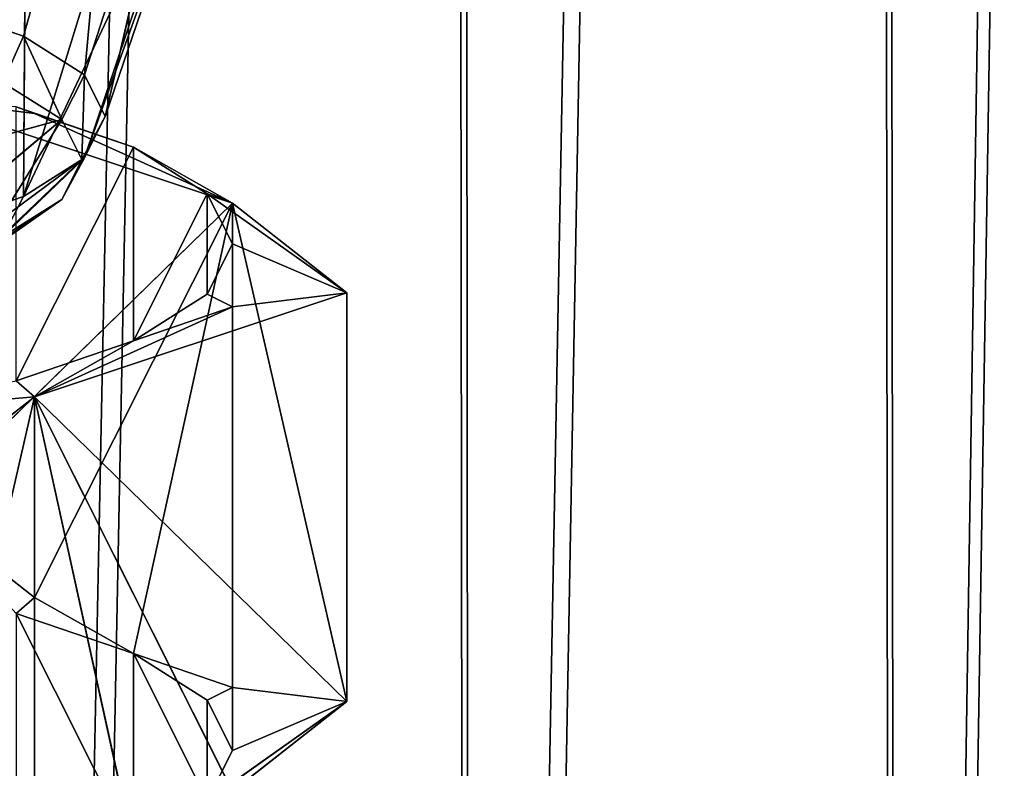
# Model space of a CAD drawing. Extents: x 219 to 498, y 110 to 382.
# Tile 534 of 656: x 349.523 to 349.998, y 117.325 to 117.686. Entities that reach past the tile are written whole.
import ezdxf

# ---------------------------------------------------------------- set-up
doc = ezdxf.new("R2010")
doc.units = 0
doc.header["$MEASUREMENT"] = 0
doc.layers.get('0').update_dxf_attribs({"color": 144, "linetype": 'CONTINUOUS'})
doc.layers.add('VOILE', color=134, linetype='CONTINUOUS')

# ---------------------------------------------------------------- blocks, each defined once
blk = doc.blocks.new('_1_4')
for p, q in [((114.6472, 6.3538), (118.4904, 5.3818)), ((118.4904, 5.1984, -1.3929), (114.6472, 6.3538)), ((118.4904, 5.1984, -1.3929), (114.6472, 6.1373, -1.6445)), ((118.4904, 4.6608, -2.6909), (114.6472, 6.1373, -1.6445)), ((118.4904, 5.1984, 1.3929), (114.6472, 6.1373, 1.6445)), ((114.6472, 6.1373, 1.6445), (118.4904, 5.3818)), ((114.6472, 5.5026, -3.1769), (118.4904, 4.6608, -2.6909)), ((118.4904, 4.6608, 2.6909), (114.6472, 5.5026, 3.1769)), ((114.6472, 5.5026, 3.1769), (118.4904, 5.1984, 1.3929)), ((118.4904, 5.3818), (118.4904, 5.1984, -1.3929)), ((118.4904, 5.1984, 1.3929), (118.4904, 5.3818)), ((118.4904, 5.3818), (119, 4.9986, -1.3394)), ((118.4904, 5.3818), (119, 5.1749)), ((118.4904, 5.1984, -1.3929), (118.4904, 4.6608, -2.6909)), ((118.4904, 4.6608, 2.6909), (118.4904, 5.1984, 1.3929)), ((118.4904, 5.1984, -1.3929), (119, 4.4816, -2.5875)), ((118.4904, 5.1984, -1.3929), (119, 4.9986, -1.3394)), ((118.4904, 5.1984, 1.3929), (119, 5.1749)), ((118.4904, 5.1984, 1.3929), (119, 4.9986, 1.3394)), ((119, 5.1749), (119, 4.9986, -1.3394)), ((119, 5.1749), (119.732, 4.2915, -1.1499)), ((119, 5.1749), (119.732, 4.4429)), ((119, 4.9986, 1.3394), (119, 5.1749)), ((118.4904, 4.6608, 2.6909), (119, 4.9986, 1.3394)), ((119, 4.9986, -1.3394), (119, 4.4816, -2.5875)), ((119, 4.9986, -1.3394), (119.732, 3.8476, -2.2214)), ((119, 4.9986, -1.3394), (119.732, 4.2915, -1.1499)), ((119, 4.4816, 2.5875), (119, 4.9986, 1.3394)), ((119, 4.9986, 1.3394), (119.732, 4.4429)), ((119, 4.9986, 1.3394), (119.732, 4.2915, 1.1499)), ((119.732, 3.8476, 2.2214), (119, 4.9986, 1.3394)), ((118.4904, 4.6608, -2.6909), (114.6472, 4.6792, -4.25)), ((118.4904, 4.6608, -2.6909), (118.4904, 3.8055, -3.8055)), ((118.4904, 3.8055, 3.8055), (118.4904, 4.6608, 2.6909)), ((118.4904, 4.6608, -2.6909), (119, 4.4816, -2.5875)), ((118.4904, 4.6608, 2.6909), (119, 4.4816, 2.5875))]:
    blk.add_line(p, q)
at = {"color": 8}
mesh = blk.add_polyface(dxfattribs=at)
corners = [(118.4904, 5.3818), (118.4904, 5.1984, -1.3929), (114.6472, 6.3538)]
mesh.append_faces([[corners[k] for k in face] for face in [(0, 1, 2)]], dxfattribs={"color": 8})
mesh = blk.add_polyface(dxfattribs=at)
corners = [(114.6472, 6.3538), (118.4904, 5.1984, -1.3929), (114.6472, 6.1373, -1.6445)]
mesh.append_faces([[corners[k] for k in face] for face in [(0, 1, 2)]], dxfattribs={"color": 8})
mesh = blk.add_polyface(dxfattribs=at)
corners = [(114.6472, 6.1373, 1.6445), (118.4904, 5.3818), (114.6472, 6.3538)]
mesh.append_faces([[corners[k] for k in face] for face in [(0, 1, 2)]], dxfattribs={"color": 8})
mesh = blk.add_polyface(dxfattribs=at)
corners = [(118.4904, 5.1984, -1.3929), (118.4904, 4.6608, -2.6909), (114.6472, 6.1373, -1.6445)]
mesh.append_faces([[corners[k] for k in face] for face in [(0, 1, 2)]], dxfattribs={"color": 8})
mesh = blk.add_polyface(dxfattribs=at)
corners = [(114.6472, 6.1373, -1.6445), (118.4904, 4.6608, -2.6909), (114.6472, 5.5026, -3.1769)]
mesh.append_faces([[corners[k] for k in face] for face in [(0, 1, 2)]], dxfattribs={"color": 8})
mesh = blk.add_polyface(dxfattribs=at)
corners = [(114.6472, 5.5026, 3.1769), (118.4904, 5.1984, 1.3929), (114.6472, 6.1373, 1.6445)]
mesh.append_faces([[corners[k] for k in face] for face in [(0, 1, 2)]], dxfattribs={"color": 8})
mesh = blk.add_polyface(dxfattribs=at)
corners = [(114.6472, 6.1373, 1.6445), (118.4904, 5.1984, 1.3929), (118.4904, 5.3818)]
mesh.append_faces([[corners[k] for k in face] for face in [(0, 1, 2)]], dxfattribs={"color": 8})
mesh = blk.add_polyface(dxfattribs=at)
corners = [(118.4904, 2.6909, -4.6608), (107.15, 4.125, -7.1447), (107.15, 5.8336, -5.8336)]
mesh.append_faces([[corners[k] for k in face] for face in [(0, 1, 2)]], dxfattribs={"color": 8})
mesh = blk.add_polyface(dxfattribs=at)
corners = [(118.4904, 2.6909, -4.6608), (107.15, 5.8336, -5.8336), (118.4904, 3.8055, -3.8055)]
mesh.append_faces([[corners[k] for k in face] for face in [(0, 1, 2)]], dxfattribs={"color": 8})
mesh = blk.add_polyface(dxfattribs=at)
corners = [(118.4904, 3.8055, -3.8055), (107.15, 5.8336, -5.8336), (114.6472, 4.6792, -4.25)]
mesh.append_faces([[corners[k] for k in face] for face in [(0, 1, 2)]], dxfattribs={"color": 8})
mesh = blk.add_polyface(dxfattribs=at)
corners = [(118.4904, 4.6608, -2.6909), (114.6472, 4.6792, -4.25), (114.6472, 5.5026, -3.1769)]
mesh.append_faces([[corners[k] for k in face] for face in [(0, 1, 2)]], dxfattribs={"color": 8})
mesh = blk.add_polyface(dxfattribs=at)
corners = [(118.4904, 3.8055, 3.8055), (118.4904, 4.6608, 2.6909), (114.6472, 5.5026, 3.1769)]
mesh.append_faces([[corners[k] for k in face] for face in [(0, 1, 2)]], dxfattribs={"color": 8})
mesh = blk.add_polyface(dxfattribs=at)
corners = [(114.6472, 5.5026, 3.1769), (118.4904, 4.6608, 2.6909), (118.4904, 5.1984, 1.3929)]
mesh.append_faces([[corners[k] for k in face] for face in [(0, 1, 2)]], dxfattribs={"color": 8})
mesh = blk.add_polyface(dxfattribs=at)
corners = [(118.4904, 5.3818), (119, 4.9986, -1.3394), (118.4904, 5.1984, -1.3929)]
mesh.append_faces([[corners[k] for k in face] for face in [(0, 1, 2)]], dxfattribs={"color": 8})
mesh = blk.add_polyface(dxfattribs=at)
corners = [(118.4904, 5.3818), (119, 5.1749), (119, 4.9986, -1.3394)]
mesh.append_faces([[corners[k] for k in face] for face in [(0, 1, 2)]], dxfattribs={"color": 8})
mesh = blk.add_polyface(dxfattribs=at)
corners = [(118.4904, 5.1984, 1.3929), (119, 5.1749), (118.4904, 5.3818)]
mesh.append_faces([[corners[k] for k in face] for face in [(0, 1, 2)]], dxfattribs={"color": 8})
mesh = blk.add_polyface(dxfattribs=at)
corners = [(118.4904, 5.1984, -1.3929), (119, 4.4816, -2.5875), (118.4904, 4.6608, -2.6909)]
mesh.append_faces([[corners[k] for k in face] for face in [(0, 1, 2)]], dxfattribs={"color": 8})
mesh = blk.add_polyface(dxfattribs=at)
corners = [(119, 4.9986, -1.3394), (119, 4.4816, -2.5875), (118.4904, 5.1984, -1.3929)]
mesh.append_faces([[corners[k] for k in face] for face in [(0, 1, 2)]], dxfattribs={"color": 8})
mesh = blk.add_polyface(dxfattribs=at)
corners = [(118.4904, 5.1984, 1.3929), (119, 4.9986, 1.3394), (119, 5.1749)]
mesh.append_faces([[corners[k] for k in face] for face in [(0, 1, 2)]], dxfattribs={"color": 8})
mesh = blk.add_polyface(dxfattribs=at)
corners = [(118.4904, 4.6608, 2.6909), (119, 4.9986, 1.3394), (118.4904, 5.1984, 1.3929)]
mesh.append_faces([[corners[k] for k in face] for face in [(0, 1, 2)]], dxfattribs={"color": 8})
mesh = blk.add_polyface(dxfattribs=at)
corners = [(119, 5.1749), (119.732, 4.2915, -1.1499), (119, 4.9986, -1.3394)]
mesh.append_faces([[corners[k] for k in face] for face in [(0, 1, 2)]], dxfattribs={"color": 8})
mesh = blk.add_polyface(dxfattribs=at)
corners = [(119, 5.1749), (119.732, 4.4429), (119.732, 4.2915, -1.1499)]
mesh.append_faces([[corners[k] for k in face] for face in [(0, 1, 2)]], dxfattribs={"color": 8})
mesh = blk.add_polyface(dxfattribs=at)
corners = [(119, 5.1749), (119, 4.9986, 1.3394), (119.732, 4.4429)]
mesh.append_faces([[corners[k] for k in face] for face in [(0, 1, 2)]], dxfattribs={"color": 8})
mesh = blk.add_polyface(dxfattribs=at)
corners = [(118.4904, 4.6608, 2.6909), (119, 4.4816, 2.5875), (119, 4.9986, 1.3394)]
mesh.append_faces([[corners[k] for k in face] for face in [(0, 1, 2)]], dxfattribs={"color": 8})
mesh = blk.add_polyface(dxfattribs=at)
corners = [(119, 4.9986, -1.3394), (119.732, 3.8476, -2.2214), (119, 4.4816, -2.5875)]
mesh.append_faces([[corners[k] for k in face] for face in [(0, 1, 2)]], dxfattribs={"color": 8})
mesh = blk.add_polyface(dxfattribs=at)
corners = [(119, 4.9986, -1.3394), (119.732, 4.2915, -1.1499), (119.732, 3.8476, -2.2214)]
mesh.append_faces([[corners[k] for k in face] for face in [(0, 1, 2)]], dxfattribs={"color": 8})
mesh = blk.add_polyface(dxfattribs=at)
corners = [(119, 4.9986, 1.3394), (119.732, 4.2915, 1.1499), (119.732, 4.4429)]
mesh.append_faces([[corners[k] for k in face] for face in [(0, 1, 2)]], dxfattribs={"color": 8})
mesh = blk.add_polyface(dxfattribs=at)
corners = [(119, 4.9986, 1.3394), (119, 4.4816, 2.5875), (119.732, 3.8476, 2.2214)]
mesh.append_faces([[corners[k] for k in face] for face in [(0, 1, 2)]], dxfattribs={"color": 8})
mesh = blk.add_polyface(dxfattribs=at)
corners = [(119, 4.9986, 1.3394), (119.732, 3.8476, 2.2214), (119.732, 4.2915, 1.1499)]
mesh.append_faces([[corners[k] for k in face] for face in [(0, 1, 2)]], dxfattribs={"color": 8})
mesh = blk.add_polyface(dxfattribs=at)
corners = [(118.4904, 4.6608, -2.6909), (118.4904, 3.8055, -3.8055), (114.6472, 4.6792, -4.25)]
mesh.append_faces([[corners[k] for k in face] for face in [(0, 1, 2)]], dxfattribs={"color": 8})
mesh = blk.add_polyface(dxfattribs=at)
corners = [(119, 4.4816, -2.5875), (118.4904, 3.8055, -3.8055), (118.4904, 4.6608, -2.6909)]
mesh.append_faces([[corners[k] for k in face] for face in [(0, 1, 2)]], dxfattribs={"color": 8})
mesh = blk.add_polyface(dxfattribs=at)
corners = [(118.4904, 3.8055, 3.8055), (119, 4.4816, 2.5875), (118.4904, 4.6608, 2.6909)]
mesh.append_faces([[corners[k] for k in face] for face in [(0, 1, 2)]], dxfattribs={"color": 8})
blk = doc.blocks.new('_5_1')
for p, q in [((120, 6.5), (120.5806, 7.5056)), ((120, 6.2785, 1.6823), (120.5806, 7.5056)), ((120.5806, 7.5056), (120.1324, 6.5, -1.7417)), ((120.5806, 7.5056), (120.1324, 4.7583, -4.7583)), ((125.4194, 7.5056), (120.1324, 4.7583, -4.7583)), ((120.1324, 6.5, 1.7417), (120.5806, 7.5056)), ((125.4194, 7.5056), (120.1324, 6.5, 1.7417)), ((120.5806, 7.5056), (125.4194, 7.5056)), ((125.4194, 7.5056), (126, 6.5)), ((126, 6.2785, -1.6823), (125.4194, 7.5056)), ((125.8676, 6.5, -1.7417), (125.4194, 7.5056)), ((125.4194, 7.5056), (125.8676, 6.5, 1.7417)), ((120, 6.5), (120, 6.2785, -1.6823)), ((120, 6.2785, 1.6823), (120, 6.5)), ((120.1324, 6.5, -1.7417), (120, 5.6292, -3.25)), ((120, 6.2785, -1.6823), (120.1324, 6.5, -1.7417)), ((120, 6.5), (120.1324, 6.5, -1.7417)), ((120, 6.2785, 1.6823), (120.1324, 6.5, 1.7417)), ((120, 5.6292, 3.25), (120.1324, 6.5, 1.7417)), ((120.1324, 6.5, -1.7417), (120.1324, 4.7583, -4.7583)), ((125.8676, 6.5, -1.7417), (120.1324, 4.7583, -4.7583)), ((120.1324, 4.7583, 4.7583), (120.1324, 6.5, 1.7417)), ((120.5806, 3.7528, 6.5), (120.1324, 6.5, 1.7417)), ((125.4194, 3.7528, 6.5), (120.1324, 6.5, 1.7417)), ((125.8676, 4.7583, 4.7583), (120.1324, 6.5, 1.7417)), ((126, 5.6292, 3.25), (120.1324, 6.5, 1.7417)), ((125.8676, 6.5, 1.7417), (120.1324, 6.5, 1.7417)), ((125.8676, 6.5, 1.7417), (126, 6.2785, 1.6823)), ((126, 6.5), (125.8676, 6.5, 1.7417)), ((125.8676, 6.5, 1.7417), (126, 5.6292, 3.25)), ((126, 6.5), (126, 6.2785, 1.6823)), ((126, 6.2785, -1.6823), (126, 6.5)), ((120, 6.2785, -1.6823), (120, 6.2785, 1.6823)), ((120, 6.2785, -1.6823), (120, 5.6292, -3.25)), ((120, 5.6292, -3.25), (120, 6.2785, 1.6823)), ((120, 5.6292, 3.25), (120, 6.2785, 1.6823)), ((126, 6.2785, 1.6823), (126, 6.2785, -1.6823)), ((126, 6.2785, 1.6823), (126, 5.6292, 3.25)), ((126, 5.6292, 3.25), (126, 6.2785, -1.6823)), ((120, 5.6292, -3.25), (120, 5.6292, 3.25)), ((120, 5.6292, -3.25), (120, 4.5962, -4.5962)), ((120, 4.5962, -4.5962), (120, 5.6292, 3.25)), ((120, 4.5962, 4.5962), (120, 5.6292, 3.25)), ((120, 5.6292, -3.25), (120.1324, 4.7583, -4.7583)), ((120.1324, 4.7583, 4.7583), (120, 5.6292, 3.25)), ((126, 5.6292, -3.25), (120.1324, 4.7583, -4.7583)), ((126, 5.6292, 3.25), (125.8676, 4.7583, 4.7583)), ((126, 5.6292, 3.25), (126, 5.6292, -3.25)), ((126, 5.6292, 3.25), (126, 4.5962, 4.5962)), ((126, 4.5962, 4.5962), (126, 5.6292, -3.25)), ((120, 4.5962, -4.5962), (120.1324, 4.7583, -4.7583)), ((120.1324, 4.7583, -4.7583), (120, 3.25, -5.6292)), ((120, 4.5962, 4.5962), (120.1324, 4.7583, 4.7583)), ((120.1324, 4.7583, -4.7583), (120.5806, 3.7528, -6.5)), ((125.8676, 4.7583, -4.7583), (120.1324, 4.7583, -4.7583)), ((125.4194, 3.7528, -6.5), (120.1324, 4.7583, -4.7583)), ((120.5806, 3.7528, 6.5), (120.1324, 4.7583, 4.7583)), ((125.8676, 4.7583, 4.7583), (125.4194, 3.7528, 6.5)), ((125.8676, 4.7583, 4.7583), (126, 4.5962, 4.5962))]:
    blk.add_line(p, q)
at = {"color": 9}
mesh = blk.add_polyface(dxfattribs=at)
corners = [(120.5806, 7.5056), (120.1324, 6.5, -1.7417), (120, 6.5)]
mesh.append_faces([[corners[k] for k in face] for face in [(0, 1, 2)]], dxfattribs={"color": 9})
mesh = blk.add_polyface(dxfattribs=at)
corners = [(120.5806, 7.5056), (120, 6.5), (120, 6.2785, 1.6823)]
mesh.append_faces([[corners[k] for k in face] for face in [(0, 1, 2)]], dxfattribs={"color": 9})
mesh = blk.add_polyface(dxfattribs=at)
corners = [(120.5806, 7.5056), (120, 6.2785, 1.6823), (120.1324, 6.5, 1.7417)]
mesh.append_faces([[corners[k] for k in face] for face in [(0, 1, 2)]], dxfattribs={"color": 9})
mesh = blk.add_polyface(dxfattribs=at)
corners = [(120.5806, 7.5056), (120.1324, 4.7583, -4.7583), (120.1324, 6.5, -1.7417)]
mesh.append_faces([[corners[k] for k in face] for face in [(0, 1, 2)]], dxfattribs={"color": 9})
mesh = blk.add_polyface(dxfattribs=at)
corners = [(120.5806, 7.5056), (125.4194, 7.5056), (120.1324, 4.7583, -4.7583)]
mesh.append_faces([[corners[k] for k in face] for face in [(0, 1, 2)]], dxfattribs={"color": 9})
mesh = blk.add_polyface(dxfattribs=at)
corners = [(125.4194, 7.5056), (125.8676, 6.5, -1.7417), (120.1324, 4.7583, -4.7583)]
mesh.append_faces([[corners[k] for k in face] for face in [(0, 1, 2)]], dxfattribs={"color": 9})
mesh = blk.add_polyface(dxfattribs=at)
corners = [(125.8676, 6.5, 1.7417), (125.4194, 7.5056), (120.1324, 6.5, 1.7417)]
mesh.append_faces([[corners[k] for k in face] for face in [(0, 1, 2)]], dxfattribs={"color": 9})
mesh = blk.add_polyface(dxfattribs=at)
corners = [(120.1324, 6.5, 1.7417), (125.4194, 7.5056), (120.5806, 7.5056)]
mesh.append_faces([[corners[k] for k in face] for face in [(0, 1, 2)]], dxfattribs={"color": 9})
mesh = blk.add_polyface(dxfattribs=at)
corners = [(125.4194, 7.5056), (126, 6.5), (126, 6.2785, -1.6823)]
mesh.append_faces([[corners[k] for k in face] for face in [(0, 1, 2)]], dxfattribs={"color": 9})
mesh = blk.add_polyface(dxfattribs=at)
corners = [(125.4194, 7.5056), (126, 6.2785, -1.6823), (125.8676, 6.5, -1.7417)]
mesh.append_faces([[corners[k] for k in face] for face in [(0, 1, 2)]], dxfattribs={"color": 9})
mesh = blk.add_polyface(dxfattribs=at)
corners = [(125.4194, 7.5056), (125.8676, 6.5, 1.7417), (126, 6.5)]
mesh.append_faces([[corners[k] for k in face] for face in [(0, 1, 2)]], dxfattribs={"color": 9})
mesh = blk.add_polyface(dxfattribs=at)
corners = [(120, 6.5), (120, 6.2785, -1.6823), (120, 6.2785, 1.6823)]
mesh.append_faces([[corners[k] for k in face] for face in [(0, 1, 2)]], dxfattribs={"color": 9})
mesh = blk.add_polyface(dxfattribs=at)
corners = [(120.1324, 6.5, -1.7417), (120, 5.6292, -3.25), (120, 6.2785, -1.6823)]
mesh.append_faces([[corners[k] for k in face] for face in [(0, 1, 2)]], dxfattribs={"color": 9})
mesh = blk.add_polyface(dxfattribs=at)
corners = [(120.1324, 6.5, -1.7417), (120, 6.2785, -1.6823), (120, 6.5)]
mesh.append_faces([[corners[k] for k in face] for face in [(0, 1, 2)]], dxfattribs={"color": 9})
mesh = blk.add_polyface(dxfattribs=at)
corners = [(120.1324, 6.5, -1.7417), (120.1324, 4.7583, -4.7583), (120, 5.6292, -3.25)]
mesh.append_faces([[corners[k] for k in face] for face in [(0, 1, 2)]], dxfattribs={"color": 9})
mesh = blk.add_polyface(dxfattribs=at)
corners = [(120.1324, 6.5, 1.7417), (120, 6.2785, 1.6823), (120, 5.6292, 3.25)]
mesh.append_faces([[corners[k] for k in face] for face in [(0, 1, 2)]], dxfattribs={"color": 9})
mesh = blk.add_polyface(dxfattribs=at)
corners = [(120.1324, 4.7583, 4.7583), (120.1324, 6.5, 1.7417), (120, 5.6292, 3.25)]
mesh.append_faces([[corners[k] for k in face] for face in [(0, 1, 2)]], dxfattribs={"color": 9})
mesh = blk.add_polyface(dxfattribs=at)
corners = [(125.8676, 6.5, -1.7417), (126, 5.6292, -3.25), (120.1324, 4.7583, -4.7583)]
mesh.append_faces([[corners[k] for k in face] for face in [(0, 1, 2)]], dxfattribs={"color": 9})
mesh = blk.add_polyface(dxfattribs=at)
corners = [(120.5806, 3.7528, 6.5), (120.1324, 6.5, 1.7417), (120.1324, 4.7583, 4.7583)]
mesh.append_faces([[corners[k] for k in face] for face in [(0, 1, 2)]], dxfattribs={"color": 9})
mesh = blk.add_polyface(dxfattribs=at)
corners = [(125.4194, 3.7528, 6.5), (120.1324, 6.5, 1.7417), (120.5806, 3.7528, 6.5)]
mesh.append_faces([[corners[k] for k in face] for face in [(0, 1, 2)]], dxfattribs={"color": 9})
mesh = blk.add_polyface(dxfattribs=at)
corners = [(125.4194, 3.7528, 6.5), (125.8676, 4.7583, 4.7583), (120.1324, 6.5, 1.7417)]
mesh.append_faces([[corners[k] for k in face] for face in [(0, 1, 2)]], dxfattribs={"color": 9})
mesh = blk.add_polyface(dxfattribs=at)
corners = [(125.8676, 4.7583, 4.7583), (126, 5.6292, 3.25), (120.1324, 6.5, 1.7417)]
mesh.append_faces([[corners[k] for k in face] for face in [(0, 1, 2)]], dxfattribs={"color": 9})
mesh = blk.add_polyface(dxfattribs=at)
corners = [(126, 5.6292, 3.25), (125.8676, 6.5, 1.7417), (120.1324, 6.5, 1.7417)]
mesh.append_faces([[corners[k] for k in face] for face in [(0, 1, 2)]], dxfattribs={"color": 9})
mesh = blk.add_polyface(dxfattribs=at)
corners = [(125.8676, 6.5, 1.7417), (126, 6.2785, 1.6823), (126, 6.5)]
mesh.append_faces([[corners[k] for k in face] for face in [(0, 1, 2)]], dxfattribs={"color": 9})
mesh = blk.add_polyface(dxfattribs=at)
corners = [(125.8676, 6.5, 1.7417), (126, 5.6292, 3.25), (126, 6.2785, 1.6823)]
mesh.append_faces([[corners[k] for k in face] for face in [(0, 1, 2)]], dxfattribs={"color": 9})
mesh = blk.add_polyface(dxfattribs=at)
corners = [(126, 6.5), (126, 6.2785, 1.6823), (126, 6.2785, -1.6823)]
mesh.append_faces([[corners[k] for k in face] for face in [(0, 1, 2)]], dxfattribs={"color": 9})
mesh = blk.add_polyface(dxfattribs=at)
corners = [(120, 6.2785, -1.6823), (120, 5.6292, -3.25), (120, 6.2785, 1.6823)]
mesh.append_faces([[corners[k] for k in face] for face in [(0, 1, 2)]], dxfattribs={"color": 9})
mesh = blk.add_polyface(dxfattribs=at)
corners = [(120, 6.2785, 1.6823), (120, 5.6292, -3.25), (120, 5.6292, 3.25)]
mesh.append_faces([[corners[k] for k in face] for face in [(0, 1, 2)]], dxfattribs={"color": 9})
mesh = blk.add_polyface(dxfattribs=at)
corners = [(126, 6.2785, 1.6823), (126, 5.6292, 3.25), (126, 6.2785, -1.6823)]
mesh.append_faces([[corners[k] for k in face] for face in [(0, 1, 2)]], dxfattribs={"color": 9})
mesh = blk.add_polyface(dxfattribs=at)
corners = [(126, 6.2785, -1.6823), (126, 5.6292, 3.25), (126, 5.6292, -3.25)]
mesh.append_faces([[corners[k] for k in face] for face in [(0, 1, 2)]], dxfattribs={"color": 9})
mesh = blk.add_polyface(dxfattribs=at)
corners = [(120, 5.6292, -3.25), (120, 4.5962, -4.5962), (120, 5.6292, 3.25)]
mesh.append_faces([[corners[k] for k in face] for face in [(0, 1, 2)]], dxfattribs={"color": 9})
mesh = blk.add_polyface(dxfattribs=at)
corners = [(120, 5.6292, 3.25), (120, 4.5962, -4.5962), (120, 4.5962, 4.5962)]
mesh.append_faces([[corners[k] for k in face] for face in [(0, 1, 2)]], dxfattribs={"color": 9})
mesh = blk.add_polyface(dxfattribs=at)
corners = [(120, 5.6292, -3.25), (120.1324, 4.7583, -4.7583), (120, 4.5962, -4.5962)]
mesh.append_faces([[corners[k] for k in face] for face in [(0, 1, 2)]], dxfattribs={"color": 9})
mesh = blk.add_polyface(dxfattribs=at)
corners = [(120, 5.6292, 3.25), (120, 4.5962, 4.5962), (120.1324, 4.7583, 4.7583)]
mesh.append_faces([[corners[k] for k in face] for face in [(0, 1, 2)]], dxfattribs={"color": 9})
mesh = blk.add_polyface(dxfattribs=at)
corners = [(126, 5.6292, -3.25), (125.8676, 4.7583, -4.7583), (120.1324, 4.7583, -4.7583)]
mesh.append_faces([[corners[k] for k in face] for face in [(0, 1, 2)]], dxfattribs={"color": 9})
mesh = blk.add_polyface(dxfattribs=at)
corners = [(126, 5.6292, 3.25), (125.8676, 4.7583, 4.7583), (126, 4.5962, 4.5962)]
mesh.append_faces([[corners[k] for k in face] for face in [(0, 1, 2)]], dxfattribs={"color": 9})
mesh = blk.add_polyface(dxfattribs=at)
corners = [(126, 5.6292, 3.25), (126, 4.5962, 4.5962), (126, 5.6292, -3.25)]
mesh.append_faces([[corners[k] for k in face] for face in [(0, 1, 2)]], dxfattribs={"color": 9})
mesh = blk.add_polyface(dxfattribs=at)
corners = [(126, 5.6292, -3.25), (126, 4.5962, 4.5962), (126, 4.5962, -4.5962)]
mesh.append_faces([[corners[k] for k in face] for face in [(0, 1, 2)]], dxfattribs={"color": 9})
mesh = blk.add_polyface(dxfattribs=at)
corners = [(120.1324, 4.7583, -4.7583), (120, 3.25, -5.6292), (120, 4.5962, -4.5962)]
mesh.append_faces([[corners[k] for k in face] for face in [(0, 1, 2)]], dxfattribs={"color": 9})
mesh = blk.add_polyface(dxfattribs=at)
corners = [(120.1324, 4.7583, -4.7583), (120.5806, 3.7528, -6.5), (120, 3.25, -5.6292)]
mesh.append_faces([[corners[k] for k in face] for face in [(0, 1, 2)]], dxfattribs={"color": 9})
mesh = blk.add_polyface(dxfattribs=at)
corners = [(120.1324, 4.7583, 4.7583), (120, 4.5962, 4.5962), (120.5806, 3.7528, 6.5)]
mesh.append_faces([[corners[k] for k in face] for face in [(0, 1, 2)]], dxfattribs={"color": 9})
mesh = blk.add_polyface(dxfattribs=at)
corners = [(125.8676, 4.7583, -4.7583), (125.4194, 3.7528, -6.5), (120.1324, 4.7583, -4.7583)]
mesh.append_faces([[corners[k] for k in face] for face in [(0, 1, 2)]], dxfattribs={"color": 9})
mesh = blk.add_polyface(dxfattribs=at)
corners = [(120.1324, 4.7583, -4.7583), (125.4194, 3.7528, -6.5), (120.5806, 3.7528, -6.5)]
mesh.append_faces([[corners[k] for k in face] for face in [(0, 1, 2)]], dxfattribs={"color": 9})
mesh = blk.add_polyface(dxfattribs=at)
corners = [(125.8676, 4.7583, 4.7583), (125.4194, 3.7528, 6.5), (126, 4.5962, 4.5962)]
mesh.append_faces([[corners[k] for k in face] for face in [(0, 1, 2)]], dxfattribs={"color": 9})
blk = doc.blocks.new('COMPOSANT_6')
for name in ['_1_4', '_5_1']:
    blk.add_blockref(name, (0, 0))
blk = doc.blocks.new('GROUPE_21')
at = {"color": 251}
for p, q in [((1.80859, 11.25488, 2.97393), (1.82013, 0.59753, 0.08781)), ((2.01378, 11.22757, 3.08044), (2.02532, 0.56899, 0.19399)), ((2.01179, 10.7333, 4.99246), (2.02335, 0.05281, 2.10007)), ((1.80638, 10.70568, 5.09845), (1.81794, 0.02397, 2.20574))]:
    blk.add_line(p, q, dxfattribs=at)
mesh = blk.add_polyface(dxfattribs=at)
corners = [(1.80859, 11.25488, 2.97393), (1.59743, 0.61502, 0.02231), (1.58589, 11.27163, 2.90823), (1.82013, 0.59753, 0.08781)]
mesh.append_faces([[corners[k] for k in face] for face in [(0, 1, 2), (1, 0, 3)]], dxfattribs={"vtx0": -1, "color": 251})
mesh = blk.add_polyface(dxfattribs=at)
corners = [(2.01378, 11.22757, 3.08044), (1.82013, 0.59753, 0.08781), (1.80859, 11.25488, 2.97393), (2.02532, 0.56899, 0.19399)]
mesh.append_faces([[corners[k] for k in face] for face in [(0, 1, 2), (1, 0, 3)]], dxfattribs={"vtx0": -1, "color": 251})
mesh = blk.add_polyface(dxfattribs=at)
corners = [(2.19358, 11.19074, 3.22365), (2.02532, 0.56899, 0.19399), (2.01378, 11.22757, 3.08044), (2.20512, 0.53053, 0.33676)]
mesh.append_faces([[corners[k] for k in face] for face in [(0, 1, 2), (1, 0, 3)]], dxfattribs={"vtx0": -1, "color": 251})
mesh = blk.add_polyface(dxfattribs=at)
corners = [(2.02335, 0.05281, 2.10007), (2.19189, 10.77039, 4.84969), (2.01179, 10.7333, 4.99246), (2.20345, 0.09154, 1.95774)]
mesh.append_faces([[corners[k] for k in face] for face in [(0, 1, 2), (1, 0, 3)]], dxfattribs={"vtx0": -1, "color": 251})
mesh = blk.add_polyface(dxfattribs=at)
corners = [(1.81794, 0.02397, 2.20574), (2.01179, 10.7333, 4.99246), (1.80638, 10.70568, 5.09845), (2.02335, 0.05281, 2.10007)]
mesh.append_faces([[corners[k] for k in face] for face in [(0, 1, 2), (1, 0, 3)]], dxfattribs={"vtx0": -1, "color": 251})
mesh = blk.add_polyface(dxfattribs=at)
corners = [(1.5951, 0.00614, 2.27069), (1.80638, 10.70568, 5.09845), (1.58354, 10.6886, 5.16361), (1.81794, 0.02397, 2.20574)]
mesh.append_faces([[corners[k] for k in face] for face in [(0, 1, 2), (1, 0, 3)]], dxfattribs={"vtx0": -1, "color": 251})
blk = doc.blocks.new('GROUPE_10')
at = {"zscale": -1, "rotation": 360}
blk.add_blockref('GROUPE_21', (125.16574, 0, 43.24082), dxfattribs=at)
at = {"extrusion": (3.90659e-09, 0.262189, 0.965016), "xscale": 0.0422336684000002, "yscale": 0.0548489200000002, "zscale": 0.0548489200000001, "rotation": 90}
blk.add_blockref('COMPOSANT_6', (-126.51366, 1.64164, 35.77546), dxfattribs=at)
blk = doc.blocks.new('GROUP_35')
at = {"layer": 'VOILE'}
blk.add_blockref('GROUPE_10', (0, 0.27775, -0.43169), dxfattribs=at)

msp = doc.modelspace()

# ---------------------------------------------------------------- block references
msp.add_blockref('GROUP_35', (222.75513, 114.39526, 147.87863))

doc.saveas('drawing.dxf')
